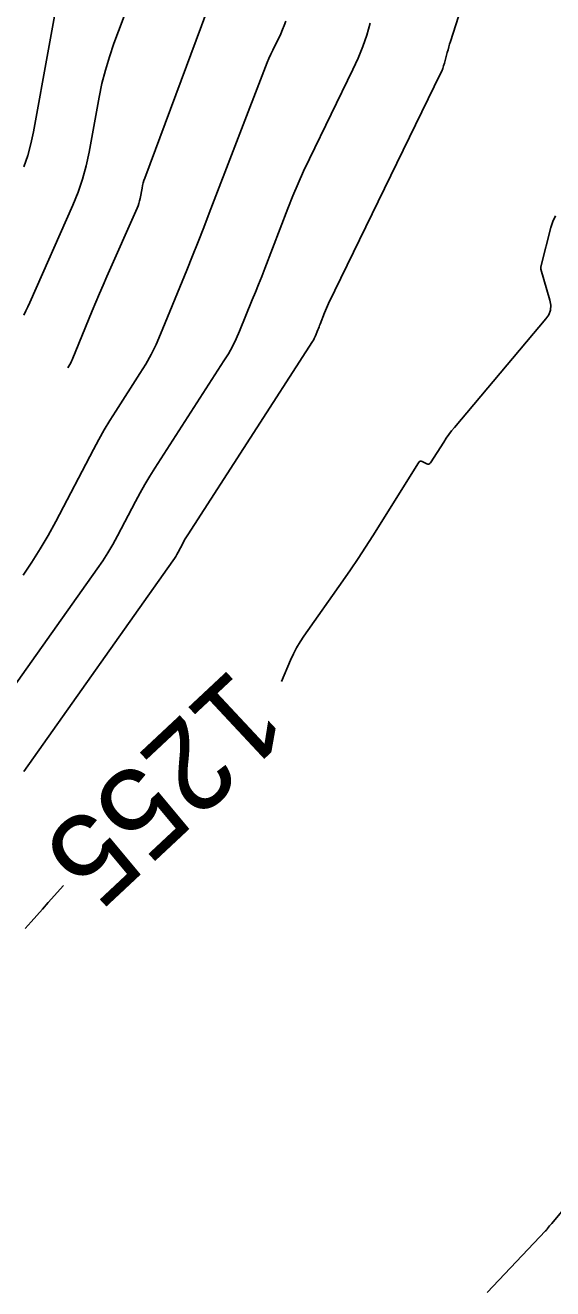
# Model space of a CAD drawing. Extents: x 658976 to 668721, y 639543 to 647196.
# Drawn here: x 662499.7 to 662535, y 642246.8 to 642331.3 of the extents above; entities that cross this region are included whole.
import ezdxf

# ---------------------------------------------------------------- set-up
doc = ezdxf.new("R2010")
doc.units = 0
for name, color, linetype in [('Ex_Contour Labels', 7, 'Continuous'), ('Ex_Major Contours', 7, 'Continuous'), ('Ex_Minor Contours', 7, 'Continuous')]:
    doc.layers.add(name, color=color, linetype=linetype)

msp = doc.modelspace()

# ---------------------------------------------------------------- linework, layer by layer
at = {"layer": 'Ex_Major Contours'}
for points in [[(662507.288, 642334.59), (662505.602, 642330.075), (662505.295, 642329.194), (662505.027, 642328.302), (662504.8, 642327.399), (662504.612, 642326.485), (662503.941, 642322.806), (662503.746, 642321.895), (662503.5, 642321), (662503.2, 642320.121), (662502.848, 642319.258), (662499.965, 642312.747), (662499.837, 642312.463), (662499.705, 642312.18), (662499.57, 642311.9)], [(662535.179, 642318.543), (662534.985, 642318.169), (662534.85, 642317.758), (662534.218, 642315.221), (662534.214, 642315.204), (662534.21, 642315.186), (662534.206, 642315.169), (662534.202, 642315.151), (662534.183, 642315.059), (662534.182, 642315.053), (662534.182, 642315.046), (662534.182, 642315.04), (662534.183, 642315.033), (662534.189, 642315.007), (662534.192, 642314.995), (662534.195, 642314.982), (662534.801, 642312.899), (662534.861, 642312.559), (662534.836, 642312.236), (662534.727, 642311.932), (662534.535, 642311.645), (662528.401, 642304.384), (662528.209, 642304.15), (662528.026, 642303.91), (662527.851, 642303.664), (662527.685, 642303.412), (662526.8, 642302.026), (662526.75, 642301.967), (662526.692, 642301.936), (662526.626, 642301.932), (662526.553, 642301.954), (662526.242, 642302.1), (662526.168, 642302.123), (662526.103, 642302.119), (662526.045, 642302.087), (662525.995, 642302.028), (662522.936, 642297.133), (662522.45, 642296.368), (662521.954, 642295.609), (662521.447, 642294.857), (662520.93, 642294.113), (662518.328, 642290.422), (662518.072, 642290.037), (662517.837, 642289.641), (662517.624, 642289.233), (662517.431, 642288.813), (662516.827, 642287.397)], [(662502.216, 642273.74), (662501.207, 642272.59), (662500.823, 642272.156), (662500.437, 642271.724), (662500.047, 642271.295), (662499.655, 642270.868)], [(662530.608, 642246.489), (662534.502, 642250.619), (662534.539, 642250.659), (662534.576, 642250.7), (662534.611, 642250.742), (662534.646, 642250.784), (662534.782, 642250.956), (662534.816, 642250.998), (662534.851, 642251.041), (662534.885, 642251.083), (662534.92, 642251.125), (662538.229, 642255.077)]]:
    msp.add_lwpolyline(points, dxfattribs=at)
at = {"layer": 'Ex_Minor Contours'}
for points in [[(662532.158, 642342.765), (662528.135, 642330.203), (662528.079, 642330.025), (662528.026, 642329.846), (662527.974, 642329.666), (662527.925, 642329.485), (662527.734, 642328.763), (662527.682, 642328.584), (662527.621, 642328.408), (662527.552, 642328.235), (662527.474, 642328.065), (662519.974, 642312.686), (662519.902, 642312.533), (662519.832, 642312.377), (662519.766, 642312.221), (662519.703, 642312.063), (662519.413, 642311.307), (662519.375, 642311.208), (662519.336, 642311.11), (662519.297, 642311.012), (662519.257, 642310.914), (662519.097, 642310.522), (662519.054, 642310.425), (662519.008, 642310.33), (662518.957, 642310.238), (662518.901, 642310.148), (662510.547, 642297.208), (662510.458, 642297.066), (662510.372, 642296.923), (662510.29, 642296.778), (662510.21, 642296.631), (662509.901, 642296.038), (662509.821, 642295.892), (662509.736, 642295.748), (662509.647, 642295.607), (662509.552, 642295.47), (662499.566, 642281.366)], [(662502.234, 642335.263), (662500.207, 642324.16), (662500.039, 642323.368), (662499.824, 642322.59), (662499.564, 642321.826)], [(662511.863, 642332.343), (662511.475, 642331.27), (662507.668, 642321.076), (662507.61, 642320.911), (662507.56, 642320.744), (662507.518, 642320.575), (662507.483, 642320.404), (662507.357, 642319.717), (662507.321, 642319.546), (662507.275, 642319.379), (662507.219, 642319.214), (662507.153, 642319.053), (662505.133, 642314.492), (662504.881, 642313.917), (662504.633, 642313.341), (662504.389, 642312.762), (662504.149, 642312.182), (662502.813, 642308.921), (662502.765, 642308.811), (662502.711, 642308.703), (662502.653, 642308.598), (662502.591, 642308.495), (662502.516, 642308.38)], [(662522.762, 642331.442), (662522.53, 642330.647), (662522.261, 642329.867), (662521.955, 642329.1), (662521.61, 642328.348), (662518.691, 642322.362), (662518.302, 642321.543), (662517.932, 642320.717), (662517.58, 642319.882), (662517.246, 642319.039), (662515.701, 642315.014), (662515.497, 642314.488), (662515.29, 642313.963), (662515.081, 642313.439), (662514.868, 642312.916), (662514.013, 642310.827), (662513.787, 642310.311), (662513.539, 642309.807), (662513.267, 642309.315), (662512.972, 642308.835), (662508.347, 642301.67), (662508.001, 642301.122), (662507.669, 642300.566), (662507.349, 642300.002), (662507.042, 642299.431), (662505.839, 642297.132), (662505.529, 642296.563), (662505.2, 642296.005), (662504.853, 642295.458), (662504.488, 642294.923), (662498.437, 642286.378)], [(662517.107, 642331.574), (662517.008, 642331.287), (662516.895, 642331.005), (662516.768, 642330.728), (662516.234, 642329.632), (662516.103, 642329.357), (662515.979, 642329.079), (662515.86, 642328.798), (662515.748, 642328.515), (662511.988, 642318.72), (662511.619, 642317.767), (662511.244, 642316.815), (662510.864, 642315.866), (662510.479, 642314.918), (662508.718, 642310.619), (662508.42, 642309.938), (662508.092, 642309.272), (662507.734, 642308.623), (662507.345, 642307.989), (662505.729, 642305.486), (662505.332, 642304.856), (662504.95, 642304.217), (662504.583, 642303.57), (662504.23, 642302.914), (662501.705, 642298.087), (662501.202, 642297.164), (662500.669, 642296.259), (662500.106, 642295.372), (662499.513, 642294.504)]]:
    msp.add_lwpolyline(points, dxfattribs=at)

# ---------------------------------------------------------------- texts
at = {"layer": 'Ex_Contour Labels'}
msp.add_text('1255', height=6, rotation=223.05869, dxfattribs=at).set_placement((662513.563, 642288.449))

doc.saveas('drawing.dxf')
